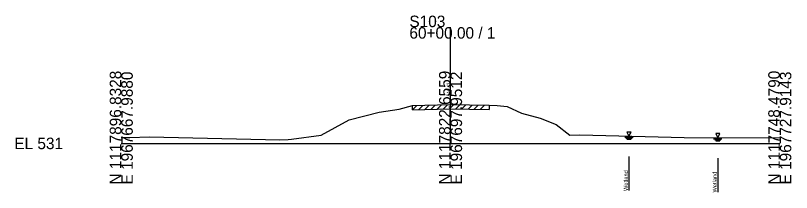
# Model space of a CAD drawing. Extents: x -26 to 163, y -10 to 45020.
# Drawn here: x -25.7 to 162.8, y 19988 to 20031.1 of the extents above; entities that cross this region are included whole.
import ezdxf

# ---------------------------------------------------------------- set-up
doc = ezdxf.new("R2010")
doc.units = 0
for name, color, linetype in [('RD_GPK_XS_Cell', 7, 'Continuous'), ('RD_XS_ExGround', 7, 'Continuous'), ('RD_XS_ExPaveRet', 7, 'Continuous'), ('RD_XS_EXWetland', 7, 'Continuous'), ('RD_XS_TX_Elev_EX', 7, 'Continuous')]:
    doc.layers.add(name, color=color, linetype=linetype)

msp = doc.modelspace()

# ---------------------------------------------------------------- linework, layer by layer
at = {"layer": 'RD_GPK_XS_Cell'}
for p, q in [((80, 20000), (80, 20028.3)), ((0, 20000), (80, 20000)), ((80, 20000), (160, 20000))]:
    msp.add_line(p, q, dxfattribs=at)
at = {"layer": 'RD_XS_ExGround'}
for p, q in [((67.53, 20008.36), (70.76, 20009.2)), ((70.76, 20009.2), (79.85, 20009.43)), ((79.85, 20009.43), (89.4, 20009.28)), ((89.4, 20009.28), (91.35, 20009.25)), ((91.35, 20009.25), (93.76, 20009.01)), ((93.76, 20009.01), (97.27, 20007.36)), ((55.35, 20005.73), (62.68, 20007.6)), ((62.68, 20007.6), (67.53, 20008.36)), ((97.27, 20007.36), (101.76, 20006.12)), ((48.58, 20002.03), (55.35, 20005.73)), ((101.76, 20006.12), (105.67, 20004.61)), ((105.67, 20004.61), (109, 20002.04)), ((0, 20001.47), (2.05, 20001.47)), ((2.05, 20001.47), (6.9, 20001.58)), ((6.9, 20001.58), (38.55, 20000.87)), ((41.33, 20001.03), (48.58, 20002.03)), ((109, 20002.04), (111.4, 20002.06)), ((111.4, 20002.06), (136.78, 20001.43)), ((136.78, 20001.43), (160, 20001.32)), ((38.55, 20000.87), (40.57, 20000.93)), ((40.57, 20000.93), (41.33, 20001.03))]:
    msp.add_line(p, q, dxfattribs=at)
at = {"layer": 'RD_XS_ExPaveRet'}
for p, q in [((70.76, 20008.2), (71.78, 20009.23)), ((70.76, 20008.2), (70.76, 20009.2)), ((72.26, 20008.24), (73.28, 20009.26)), ((73.76, 20008.28), (74.78, 20009.3)), ((75.26, 20008.32), (76.28, 20009.34)), ((76.76, 20008.35), (77.78, 20009.38)), ((78.26, 20008.39), (79.28, 20009.42)), ((79.76, 20008.43), (80.75, 20009.42)), ((81.26, 20008.41), (82.24, 20009.39)), ((82.76, 20008.38), (83.74, 20009.37)), ((84.26, 20008.36), (85.24, 20009.34)), ((85.76, 20008.34), (86.74, 20009.32)), ((87.26, 20008.31), (88.24, 20009.29)), ((89.4, 20009.28), (89.4, 20008.28)), ((70.76, 20008.2), (79.85, 20008.43)), ((79.85, 20008.43), (89.4, 20008.28))]:
    msp.add_line(p, q, dxfattribs=at)
at = {"layer": 'RD_XS_EXWetland'}
for p, q in [((122.35, 20001.52), (124.35, 20001.52)), ((122.85, 20002.77), (123.35, 20001.77)), ((123.85, 20002.77), (122.85, 20002.77)), ((123.35, 20001.77), (123.85, 20002.77)), ((144.43, 20002.39), (144.93, 20001.39)), ((145.43, 20002.39), (144.43, 20002.39)), ((144.93, 20001.39), (145.43, 20002.39)), ((122.6, 20001.27), (124.1, 20001.27)), ((122.85, 20001.02), (123.85, 20001.02)), ((143.93, 20001.14), (145.93, 20001.14)), ((144.18, 20000.89), (145.68, 20000.89)), ((144.43, 20000.64), (145.43, 20000.64)), ((123.35, 19996.77), (123.35, 19988.52)), ((144.93, 19996.39), (144.93, 19988.14))]:
    msp.add_line(p, q, dxfattribs=at)

# ---------------------------------------------------------------- texts
at = {"layer": 'RD_GPK_XS_Cell'}
for s, p in [('S103', (70, 20028.3)), ('60+00.00 / 1', (70, 20025.5)), ('EL 531', (-26, 19998.6))]:
    msp.add_text(s, height=2.8, dxfattribs=at).set_placement(p)
for s, p in [('N 1117896.8328', (0, 19990)), ('E 1967667.9880', (2.8, 19990)), ('N 1117822.6559', (80, 19990)), ('E 1967697.9512', (82.8, 19990)), ('N 1117748.4790', (160, 19990)), ('E 1967727.9143', (162.8, 19990))]:
    msp.add_text(s, height=2.8, rotation=90, dxfattribs=at).set_placement(p)
at = {"layer": 'RD_XS_EXWetland'}
for p in [(123.1, 19988.41), (144.68, 19988.04)]:
    msp.add_text('Wetland ', height=1, rotation=90, dxfattribs=at).set_placement(p)
at = {"layer": 'RD_XS_TX_Elev_EX'}
msp.add_text('540.43', height=0.8, rotation=90, dxfattribs=at).set_placement((79.9, 20011.43))

doc.saveas('drawing.dxf')
